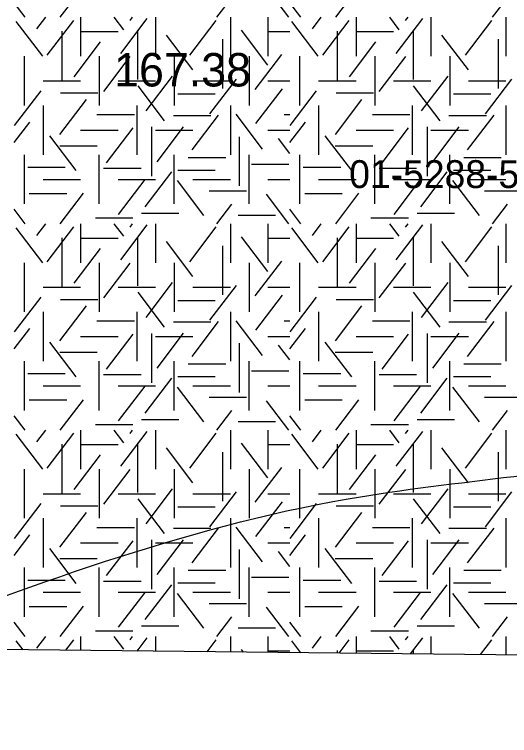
# Model space of a CAD drawing. Extents: x 419101 to 420177, y 4451541 to 4452254.
# Drawn here: x 419873.9 to 419891.66, y 4451540.51 to 4451566.39 of the extents above; entities that cross this region are included whole.
import ezdxf

# ---------------------------------------------------------------- set-up
doc = ezdxf.new("R2010")
doc.units = 0
for name, color, linetype in [('0_ÖNERİ_LEJAND', 7, 'Continuous'), ('2_KADASTRO', 7, 'Continuous'), ('3_HALİHAZIR', 7, 'Continuous'), ('Level 41', 7, 'Continuous')]:
    doc.layers.add(name, color=color, linetype=linetype)

msp = doc.modelspace()

# ---------------------------------------------------------------- linework, layer by layer
at = {"layer": '0_ÖNERİ_LEJAND'}
msp.add_lwpolyline([(419108.722, 4452245.778), (420173.096, 4452234.536), (420165.768, 4451540.511), (419101.295, 4451551.753)], close=True, dxfattribs=at)
at = {"layer": '3_HALİHAZIR'}
for points in [[(419823.158, 4451549.789), (419823.164, 4451549.79), (419829.854, 4451552.83), (419838.324, 4451557.73), (419864.054, 4451568.471), (419874.464, 4451571.841), (419888.954, 4451576.141), (419895.924, 4451578.691), (419906.074, 4451583.863), (419936.516, 4451595.874), (419942.649, 4451595.582)], [(419868.593, 4451543.65), (419885.874, 4451549.01), (419897.697, 4451550.796), (419903.814, 4451552.689), (419917.785, 4451558.531), (419940.385, 4451574.598), (419942.375, 4451575.629)]]:
    msp.add_spline(points, degree=3, dxfattribs=at)
at = {"layer": 'Level 41'}
for p, q in [((419875.545, 4451566.292), (419876.374, 4451567.383)), ((419883.748, 4451566.292), (419882.946, 4451567.348)), ((419885.424, 4451566.292), (419886.253, 4451567.383)), ((419881.165, 4451566.292), (419881.702, 4451566.998)), ((419891.044, 4451566.292), (419891.581, 4451566.998)), ((419874.292, 4451566.292), (419873.898, 4451566.81)), ((419884.171, 4451566.292), (419883.777, 4451566.81)), ((419874.708, 4451565.875), (419875.025, 4451566.292)), ((419876.274, 4451566.292), (419876.274, 4451564.894)), ((419877.823, 4451565.84), (419877.479, 4451566.292)), ((419877.716, 4451564.998), (419878.666, 4451566.248)), ((419878.049, 4451566.172), (419878.14, 4451566.292)), ((419878.96, 4451566.292), (419878.96, 4451564.894)), ((419881.646, 4451566.292), (419881.646, 4451564.894)), ((419882.989, 4451566.292), (419882.989, 4451564.894)), ((419882.989, 4451566.292), (419882.989, 4451564.894)), ((419884.587, 4451565.875), (419884.904, 4451566.292)), ((419886.153, 4451566.292), (419886.153, 4451564.894)), ((419887.702, 4451565.84), (419887.358, 4451566.292)), ((419887.595, 4451564.998), (419888.545, 4451566.248)), ((419887.928, 4451566.172), (419888.019, 4451566.292)), ((419888.839, 4451566.292), (419888.839, 4451564.894)), ((419891.525, 4451566.292), (419891.525, 4451564.894)), ((419874.919, 4451564.894), (419873.97, 4451566.144)), ((419875.079, 4451564.929), (419876.028, 4451566.179)), ((419880.193, 4451564.929), (419881.142, 4451566.179)), ((419884.798, 4451564.894), (419883.849, 4451566.144)), ((419884.958, 4451564.929), (419885.907, 4451566.179)), ((419890.072, 4451564.929), (419891.021, 4451566.179)), ((419875.599, 4451565.79), (419875.599, 4451564.023)), ((419876.274, 4451565.778), (419877.617, 4451565.778)), ((419878.316, 4451565.825), (419878.316, 4451564.058)), ((419882.99, 4451564.578), (419882.041, 4451565.827)), ((419882.989, 4451565.778), (419883.777, 4451565.778)), ((419885.478, 4451565.79), (419885.478, 4451564.023)), ((419886.153, 4451565.778), (419887.496, 4451565.778)), ((419888.195, 4451565.825), (419888.195, 4451564.058)), ((419880.3, 4451564.403), (419879.351, 4451565.652)), ((419881.364, 4451565.504), (419881.364, 4451563.737)), ((419890.179, 4451564.403), (419889.23, 4451565.652)), ((419891.243, 4451565.504), (419891.243, 4451563.737)), ((419876.039, 4451564.157), (419876.988, 4451565.407)), ((419885.918, 4451564.157), (419886.867, 4451565.407)), ((419882.538, 4451563.701), (419883.487, 4451564.951)), ((419874.26, 4451563.127), (419874.26, 4451564.894)), ((419876.946, 4451564.894), (419876.946, 4451563.127)), ((419877.105, 4451563.632), (419878.054, 4451564.882)), ((419879.632, 4451564.894), (419879.632, 4451563.127)), ((419882.318, 4451564.894), (419882.318, 4451563.127)), ((419882.318, 4451564.894), (419882.318, 4451563.127)), ((419884.139, 4451563.127), (419884.139, 4451564.894)), ((419886.825, 4451564.894), (419886.825, 4451563.127)), ((419886.984, 4451563.632), (419887.933, 4451564.882)), ((419889.511, 4451564.894), (419889.511, 4451563.127)), ((419878.622, 4451562.931), (419879.573, 4451564.18)), ((419888.501, 4451562.931), (419889.452, 4451564.18)), ((419874.931, 4451564.01), (419876.274, 4451564.01)), ((419877.617, 4451564.01), (419878.96, 4451564.01)), ((419880.303, 4451564.01), (419881.646, 4451564.01)), ((419880.913, 4451562.826), (419881.862, 4451564.076)), ((419882.989, 4451564.01), (419883.777, 4451564.01)), ((419884.81, 4451564.01), (419886.153, 4451564.01)), ((419887.496, 4451564.01), (419888.839, 4451564.01)), ((419890.182, 4451564.01), (419891.525, 4451564.01)), ((419890.792, 4451562.826), (419891.741, 4451564.076)), ((419873.908, 4451562.406), (419874.857, 4451563.655)), ((419879.288, 4451562.581), (419878.338, 4451563.83)), ((419882.564, 4451562.475), (419883.514, 4451563.724)), ((419883.787, 4451562.406), (419884.736, 4451563.655)), ((419889.167, 4451562.581), (419888.217, 4451563.83)), ((419875.555, 4451563.576), (419876.898, 4451563.576)), ((419879.763, 4451563.54), (419881.106, 4451563.54)), ((419885.434, 4451563.576), (419886.777, 4451563.576)), ((419889.642, 4451563.54), (419890.985, 4451563.54)), ((419874.931, 4451563.127), (419874.931, 4451561.36)), ((419875.533, 4451562.089), (419876.482, 4451563.339)), ((419878.289, 4451563.127), (419878.289, 4451561.36)), ((419881.646, 4451563.127), (419881.646, 4451561.36)), ((419884.81, 4451563.127), (419884.81, 4451561.36)), ((419885.412, 4451562.089), (419886.361, 4451563.339)), ((419888.168, 4451563.127), (419888.168, 4451561.36)), ((419891.525, 4451563.127), (419891.525, 4451561.36)), ((419876.861, 4451562.803), (419878.204, 4451562.803)), ((419879.603, 4451562.77), (419880.946, 4451562.77)), ((419880.273, 4451561.529), (419881.223, 4451562.779)), ((419882.803, 4451561.563), (419881.854, 4451562.812)), ((419883.573, 4451562.803), (419883.777, 4451562.803)), ((419886.74, 4451562.803), (419888.083, 4451562.803)), ((419889.482, 4451562.77), (419890.825, 4451562.77)), ((419890.152, 4451561.529), (419891.102, 4451562.779)), ((419873.898, 4451561.797), (419874.457, 4451562.533)), ((419877.21, 4451561.073), (419878.16, 4451562.323)), ((419878.821, 4451562.355), (419878.821, 4451560.587)), ((419879.021, 4451561.109), (419879.97, 4451562.358)), ((419883.777, 4451561.797), (419884.336, 4451562.533)), ((419887.089, 4451561.073), (419888.039, 4451562.323)), ((419888.7, 4451562.355), (419888.7, 4451560.587)), ((419888.9, 4451561.109), (419889.849, 4451562.358)), ((419876.274, 4451562.243), (419877.617, 4451562.243)), ((419878.96, 4451562.243), (419880.303, 4451562.243)), ((419882.989, 4451562.243), (419883.777, 4451562.243)), ((419886.153, 4451562.243), (419887.496, 4451562.243)), ((419888.839, 4451562.243), (419890.182, 4451562.243)), ((419876.118, 4451560.792), (419875.169, 4451562.042)), ((419881.964, 4451562.005), (419881.964, 4451560.237)), ((419883.777, 4451561.403), (419883.371, 4451561.937)), ((419885.997, 4451560.792), (419885.048, 4451562.042)), ((419875.528, 4451561.683), (419876.871, 4451561.683)), ((419885.407, 4451561.683), (419886.75, 4451561.683)), ((419874.26, 4451559.592), (419874.26, 4451561.36)), ((419876.946, 4451559.592), (419876.946, 4451561.36)), ((419879.632, 4451559.592), (419879.632, 4451561.36)), ((419882.318, 4451559.592), (419882.318, 4451561.36)), ((419884.139, 4451559.592), (419884.139, 4451561.36)), ((419886.825, 4451559.592), (419886.825, 4451561.36)), ((419889.511, 4451559.592), (419889.511, 4451561.36)), ((419880.137, 4451561.262), (419881.48, 4451561.262)), ((419890.016, 4451561.262), (419891.359, 4451561.262)), ((419874.383, 4451560.911), (419875.726, 4451560.911)), ((419877.1, 4451560.877), (419878.443, 4451560.877)), ((419879.763, 4451560.806), (419881.106, 4451560.806)), ((419882.4, 4451561.017), (419883.743, 4451561.017)), ((419884.262, 4451560.911), (419885.605, 4451560.911)), ((419886.979, 4451560.877), (419888.322, 4451560.877)), ((419889.642, 4451560.806), (419890.985, 4451560.806)), ((419878.596, 4451559.495), (419879.545, 4451560.745)), ((419888.475, 4451559.495), (419889.424, 4451560.745)), ((419874.931, 4451560.476), (419876.274, 4451560.476)), ((419877.617, 4451560.476), (419878.96, 4451560.476)), ((419877.636, 4451559.216), (419878.585, 4451560.465)), ((419880.699, 4451559.181), (419879.749, 4451560.43)), ((419880.303, 4451560.476), (419881.646, 4451560.476)), ((419882.989, 4451560.476), (419883.777, 4451560.476)), ((419884.81, 4451560.476), (419886.153, 4451560.476)), ((419887.496, 4451560.476), (419888.839, 4451560.476)), ((419887.515, 4451559.216), (419888.464, 4451560.465)), ((419890.578, 4451559.181), (419889.628, 4451560.43)), ((419890.182, 4451560.476), (419891.525, 4451560.476)), ((419880.882, 4451560.069), (419882.225, 4451560.069)), ((419890.761, 4451560.069), (419892.104, 4451560.069)), ((419874.437, 4451559.965), (419875.779, 4451559.965)), ((419875.545, 4451558.883), (419876.374, 4451559.974)), ((419883.748, 4451558.883), (419882.946, 4451559.939)), ((419884.316, 4451559.965), (419885.658, 4451559.965)), ((419885.424, 4451558.883), (419886.253, 4451559.974)), ((419881.165, 4451558.883), (419881.702, 4451559.589)), ((419891.044, 4451558.883), (419891.581, 4451559.589)), ((419874.292, 4451558.883), (419873.898, 4451559.401)), ((419878.459, 4451559.264), (419879.802, 4451559.264)), ((419884.171, 4451558.883), (419883.777, 4451559.401)), ((419888.338, 4451559.264), (419889.681, 4451559.264)), ((419876.807, 4451559.089), (419878.15, 4451559.089)), ((419881.921, 4451559.195), (419883.264, 4451559.195)), ((419886.686, 4451559.089), (419888.029, 4451559.089)), ((419874.919, 4451557.485), (419873.97, 4451558.735)), ((419874.708, 4451558.466), (419875.025, 4451558.883)), ((419875.079, 4451557.52), (419876.028, 4451558.77)), ((419876.274, 4451558.883), (419876.274, 4451557.485)), ((419877.823, 4451558.431), (419877.479, 4451558.883)), ((419877.716, 4451557.589), (419878.666, 4451558.839)), ((419878.049, 4451558.763), (419878.14, 4451558.883)), ((419878.96, 4451558.883), (419878.96, 4451557.485)), ((419880.193, 4451557.52), (419881.142, 4451558.77)), ((419881.646, 4451558.883), (419881.646, 4451557.485)), ((419882.989, 4451558.883), (419882.989, 4451557.485)), ((419882.989, 4451558.883), (419882.989, 4451557.485)), ((419884.798, 4451557.485), (419883.849, 4451558.735)), ((419884.587, 4451558.466), (419884.904, 4451558.883)), ((419884.958, 4451557.52), (419885.907, 4451558.77)), ((419886.153, 4451558.883), (419886.153, 4451557.485)), ((419887.702, 4451558.431), (419887.358, 4451558.883)), ((419887.595, 4451557.589), (419888.545, 4451558.839)), ((419887.928, 4451558.763), (419888.019, 4451558.883)), ((419888.839, 4451558.883), (419888.839, 4451557.485)), ((419890.072, 4451557.52), (419891.021, 4451558.77)), ((419891.525, 4451558.883), (419891.525, 4451557.485)), ((419875.599, 4451558.381), (419875.599, 4451556.614)), ((419876.274, 4451558.369), (419877.617, 4451558.369)), ((419878.316, 4451558.416), (419878.316, 4451556.649)), ((419880.3, 4451556.994), (419879.351, 4451558.243)), ((419882.99, 4451557.169), (419882.041, 4451558.418)), ((419882.989, 4451558.369), (419883.777, 4451558.369)), ((419885.478, 4451558.381), (419885.478, 4451556.614)), ((419886.153, 4451558.369), (419887.496, 4451558.369)), ((419888.195, 4451558.416), (419888.195, 4451556.649)), ((419890.179, 4451556.994), (419889.23, 4451558.243)), ((419876.039, 4451556.748), (419876.988, 4451557.998)), ((419881.364, 4451558.095), (419881.364, 4451556.328)), ((419885.918, 4451556.748), (419886.867, 4451557.998)), ((419891.243, 4451558.095), (419891.243, 4451556.328)), ((419874.26, 4451555.718), (419874.26, 4451557.485)), ((419876.946, 4451557.485), (419876.946, 4451555.718)), ((419877.105, 4451556.223), (419878.054, 4451557.473)), ((419879.632, 4451557.485), (419879.632, 4451555.718)), ((419882.318, 4451557.485), (419882.318, 4451555.718)), ((419882.318, 4451557.485), (419882.318, 4451555.718)), ((419882.538, 4451556.292), (419883.487, 4451557.542)), ((419884.139, 4451555.718), (419884.139, 4451557.485)), ((419886.825, 4451557.485), (419886.825, 4451555.718)), ((419886.984, 4451556.223), (419887.933, 4451557.473)), ((419889.511, 4451557.485), (419889.511, 4451555.718)), ((419878.622, 4451555.522), (419879.573, 4451556.771)), ((419880.913, 4451555.417), (419881.862, 4451556.667)), ((419888.501, 4451555.522), (419889.452, 4451556.771)), ((419890.792, 4451555.417), (419891.741, 4451556.667)), ((419874.931, 4451556.601), (419876.274, 4451556.601)), ((419877.617, 4451556.601), (419878.96, 4451556.601)), ((419879.288, 4451555.172), (419878.338, 4451556.421)), ((419880.303, 4451556.601), (419881.646, 4451556.601)), ((419882.989, 4451556.601), (419883.777, 4451556.601)), ((419884.81, 4451556.601), (419886.153, 4451556.601)), ((419887.496, 4451556.601), (419888.839, 4451556.601)), ((419889.167, 4451555.172), (419888.217, 4451556.421)), ((419890.182, 4451556.601), (419891.525, 4451556.601)), ((419873.908, 4451554.997), (419874.857, 4451556.246)), ((419875.555, 4451556.167), (419876.898, 4451556.167)), ((419879.763, 4451556.131), (419881.106, 4451556.131)), ((419882.564, 4451555.066), (419883.514, 4451556.315)), ((419883.787, 4451554.997), (419884.736, 4451556.246)), ((419885.434, 4451556.167), (419886.777, 4451556.167)), ((419889.642, 4451556.131), (419890.985, 4451556.131)), ((419875.533, 4451554.68), (419876.482, 4451555.93)), ((419885.412, 4451554.68), (419886.361, 4451555.93)), ((419874.931, 4451555.718), (419874.931, 4451553.951)), ((419878.289, 4451555.718), (419878.289, 4451553.951)), ((419881.646, 4451555.718), (419881.646, 4451553.951)), ((419884.81, 4451555.718), (419884.81, 4451553.951)), ((419888.168, 4451555.718), (419888.168, 4451553.951)), ((419891.525, 4451555.718), (419891.525, 4451553.951)), ((419876.861, 4451555.394), (419878.204, 4451555.394)), ((419879.603, 4451555.361), (419880.946, 4451555.361)), ((419880.273, 4451554.12), (419881.223, 4451555.37)), ((419882.803, 4451554.154), (419881.854, 4451555.403)), ((419883.573, 4451555.394), (419883.777, 4451555.394)), ((419886.74, 4451555.394), (419888.083, 4451555.394)), ((419889.482, 4451555.361), (419890.825, 4451555.361)), ((419890.152, 4451554.12), (419891.102, 4451555.37)), ((419873.898, 4451554.388), (419874.457, 4451555.124)), ((419883.777, 4451554.388), (419884.336, 4451555.124)), ((419876.274, 4451554.834), (419877.617, 4451554.834)), ((419877.21, 4451553.664), (419878.16, 4451554.914)), ((419878.821, 4451554.946), (419878.821, 4451553.178)), ((419878.96, 4451554.834), (419880.303, 4451554.834)), ((419879.021, 4451553.7), (419879.97, 4451554.949)), ((419882.989, 4451554.834), (419883.777, 4451554.834)), ((419886.153, 4451554.834), (419887.496, 4451554.834)), ((419887.089, 4451553.664), (419888.039, 4451554.914)), ((419888.7, 4451554.946), (419888.7, 4451553.178)), ((419888.839, 4451554.834), (419890.182, 4451554.834)), ((419888.9, 4451553.7), (419889.849, 4451554.949)), ((419876.118, 4451553.383), (419875.169, 4451554.633)), ((419881.964, 4451554.596), (419881.964, 4451552.828)), ((419885.997, 4451553.383), (419885.048, 4451554.633)), ((419883.777, 4451553.994), (419883.371, 4451554.528)), ((419875.528, 4451554.274), (419876.871, 4451554.274)), ((419885.407, 4451554.274), (419886.75, 4451554.274)), ((419874.26, 4451552.183), (419874.26, 4451553.951)), ((419876.946, 4451552.183), (419876.946, 4451553.951)), ((419879.632, 4451552.183), (419879.632, 4451553.951)), ((419880.137, 4451553.853), (419881.48, 4451553.853)), ((419882.318, 4451552.183), (419882.318, 4451553.951)), ((419884.139, 4451552.183), (419884.139, 4451553.951)), ((419886.825, 4451552.183), (419886.825, 4451553.951)), ((419889.511, 4451552.183), (419889.511, 4451553.951)), ((419890.016, 4451553.853), (419891.359, 4451553.853)), ((419882.4, 4451553.608), (419883.743, 4451553.608)), ((419874.383, 4451553.502), (419875.726, 4451553.502)), ((419877.1, 4451553.468), (419878.443, 4451553.468)), ((419878.596, 4451552.086), (419879.545, 4451553.336)), ((419879.763, 4451553.397), (419881.106, 4451553.397)), ((419884.262, 4451553.502), (419885.605, 4451553.502)), ((419886.979, 4451553.468), (419888.322, 4451553.468)), ((419888.475, 4451552.086), (419889.424, 4451553.336)), ((419889.642, 4451553.397), (419890.985, 4451553.397)), ((419874.931, 4451553.067), (419876.274, 4451553.067)), ((419877.617, 4451553.067), (419878.96, 4451553.067)), ((419877.636, 4451551.807), (419878.585, 4451553.056)), ((419880.699, 4451551.772), (419879.749, 4451553.021)), ((419880.303, 4451553.067), (419881.646, 4451553.067)), ((419882.989, 4451553.067), (419883.777, 4451553.067)), ((419884.81, 4451553.067), (419886.153, 4451553.067)), ((419887.496, 4451553.067), (419888.839, 4451553.067)), ((419887.515, 4451551.807), (419888.464, 4451553.056)), ((419890.578, 4451551.772), (419889.628, 4451553.021)), ((419890.182, 4451553.067), (419891.525, 4451553.067)), ((419874.437, 4451552.556), (419875.779, 4451552.556)), ((419875.545, 4451551.474), (419876.374, 4451552.565)), ((419880.882, 4451552.66), (419882.225, 4451552.66)), ((419883.748, 4451551.474), (419882.946, 4451552.53)), ((419884.316, 4451552.556), (419885.658, 4451552.556)), ((419885.424, 4451551.474), (419886.253, 4451552.565)), ((419890.761, 4451552.66), (419892.104, 4451552.66)), ((419874.292, 4451551.474), (419873.898, 4451551.992)), ((419881.165, 4451551.474), (419881.702, 4451552.18)), ((419884.171, 4451551.474), (419883.777, 4451551.992)), ((419891.044, 4451551.474), (419891.581, 4451552.18)), ((419878.459, 4451551.855), (419879.802, 4451551.855)), ((419881.921, 4451551.786), (419883.264, 4451551.786)), ((419888.338, 4451551.855), (419889.681, 4451551.855)), ((419874.708, 4451551.057), (419875.025, 4451551.474)), ((419876.274, 4451551.474), (419876.274, 4451550.076)), ((419876.807, 4451551.68), (419878.15, 4451551.68)), ((419877.823, 4451551.022), (419877.479, 4451551.474)), ((419878.049, 4451551.354), (419878.14, 4451551.474)), ((419878.96, 4451551.474), (419878.96, 4451550.076)), ((419881.646, 4451551.474), (419881.646, 4451550.076)), ((419882.989, 4451551.474), (419882.989, 4451550.076)), ((419882.989, 4451551.474), (419882.989, 4451550.076)), ((419884.587, 4451551.057), (419884.904, 4451551.474)), ((419886.153, 4451551.474), (419886.153, 4451550.076)), ((419886.686, 4451551.68), (419888.029, 4451551.68)), ((419887.702, 4451551.022), (419887.358, 4451551.474)), ((419887.928, 4451551.354), (419888.019, 4451551.474)), ((419888.839, 4451551.474), (419888.839, 4451550.076)), ((419891.525, 4451551.474), (419891.525, 4451550.076)), ((419874.919, 4451550.076), (419873.97, 4451551.326)), ((419875.079, 4451550.111), (419876.028, 4451551.361)), ((419877.716, 4451550.18), (419878.666, 4451551.43)), ((419880.193, 4451550.111), (419881.142, 4451551.361)), ((419884.798, 4451550.076), (419883.849, 4451551.326)), ((419884.958, 4451550.111), (419885.907, 4451551.361)), ((419887.595, 4451550.18), (419888.545, 4451551.43)), ((419890.072, 4451550.111), (419891.021, 4451551.361)), ((419875.599, 4451550.972), (419875.599, 4451549.205)), ((419876.274, 4451550.96), (419877.617, 4451550.96)), ((419878.316, 4451551.007), (419878.316, 4451549.24)), ((419882.99, 4451549.76), (419882.041, 4451551.009)), ((419882.989, 4451550.96), (419883.777, 4451550.96)), ((419885.478, 4451550.972), (419885.478, 4451549.205)), ((419886.153, 4451550.96), (419887.496, 4451550.96)), ((419888.195, 4451551.007), (419888.195, 4451549.24)), ((419880.3, 4451549.585), (419879.351, 4451550.834)), ((419881.364, 4451550.686), (419881.364, 4451548.919)), ((419890.179, 4451549.585), (419889.23, 4451550.834)), ((419891.243, 4451550.686), (419891.243, 4451548.919)), ((419876.039, 4451549.339), (419876.988, 4451550.589)), ((419885.918, 4451549.339), (419886.867, 4451550.589)), ((419874.26, 4451548.309), (419874.26, 4451550.076)), ((419876.946, 4451550.076), (419876.946, 4451548.309)), ((419877.105, 4451548.814), (419878.054, 4451550.064)), ((419879.632, 4451550.076), (419879.632, 4451548.309)), ((419882.318, 4451550.076), (419882.318, 4451548.309)), ((419882.318, 4451550.076), (419882.318, 4451548.309)), ((419882.538, 4451548.883), (419883.487, 4451550.133)), ((419884.139, 4451548.309), (419884.139, 4451550.076)), ((419886.825, 4451550.076), (419886.825, 4451548.309)), ((419886.984, 4451548.814), (419887.933, 4451550.064)), ((419889.511, 4451550.076), (419889.511, 4451548.309)), ((419874.931, 4451549.192), (419876.274, 4451549.192)), ((419877.617, 4451549.192), (419878.96, 4451549.192)), ((419878.622, 4451548.113), (419879.573, 4451549.362)), ((419880.303, 4451549.192), (419881.646, 4451549.192)), ((419880.913, 4451548.008), (419881.862, 4451549.258)), ((419882.989, 4451549.192), (419883.777, 4451549.192)), ((419884.81, 4451549.192), (419886.153, 4451549.192)), ((419887.496, 4451549.192), (419888.839, 4451549.192)), ((419888.501, 4451548.113), (419889.452, 4451549.362)), ((419890.182, 4451549.192), (419891.525, 4451549.192)), ((419890.792, 4451548.008), (419891.741, 4451549.258)), ((419879.288, 4451547.763), (419878.338, 4451549.012)), ((419882.564, 4451547.657), (419883.514, 4451548.906)), ((419889.167, 4451547.763), (419888.217, 4451549.012)), ((419873.908, 4451547.588), (419874.857, 4451548.837)), ((419875.555, 4451548.758), (419876.898, 4451548.758)), ((419879.763, 4451548.722), (419881.106, 4451548.722)), ((419883.787, 4451547.588), (419884.736, 4451548.837)), ((419885.434, 4451548.758), (419886.777, 4451548.758)), ((419889.642, 4451548.722), (419890.985, 4451548.722)), ((419875.533, 4451547.271), (419876.482, 4451548.521)), ((419885.412, 4451547.271), (419886.361, 4451548.521)), ((419874.931, 4451548.309), (419874.931, 4451546.542)), ((419878.289, 4451548.309), (419878.289, 4451546.542)), ((419881.646, 4451548.309), (419881.646, 4451546.542)), ((419884.81, 4451548.309), (419884.81, 4451546.542)), ((419888.168, 4451548.309), (419888.168, 4451546.542)), ((419891.525, 4451548.309), (419891.525, 4451546.542)), ((419876.861, 4451547.985), (419878.204, 4451547.985)), ((419879.603, 4451547.952), (419880.946, 4451547.952)), ((419880.273, 4451546.711), (419881.223, 4451547.961)), ((419882.803, 4451546.745), (419881.854, 4451547.994)), ((419883.573, 4451547.985), (419883.777, 4451547.985)), ((419886.74, 4451547.985), (419888.083, 4451547.985)), ((419889.482, 4451547.952), (419890.825, 4451547.952)), ((419890.152, 4451546.711), (419891.102, 4451547.961)), ((419873.898, 4451546.979), (419874.457, 4451547.715)), ((419883.777, 4451546.979), (419884.336, 4451547.715)), ((419876.274, 4451547.425), (419877.617, 4451547.425)), ((419877.21, 4451546.255), (419878.16, 4451547.505)), ((419878.821, 4451547.537), (419878.821, 4451545.769)), ((419878.96, 4451547.425), (419880.303, 4451547.425)), ((419879.021, 4451546.291), (419879.97, 4451547.54)), ((419882.989, 4451547.425), (419883.777, 4451547.425)), ((419886.153, 4451547.425), (419887.496, 4451547.425)), ((419887.089, 4451546.255), (419888.039, 4451547.505)), ((419888.7, 4451547.537), (419888.7, 4451545.769)), ((419888.839, 4451547.425), (419890.182, 4451547.425)), ((419888.9, 4451546.291), (419889.849, 4451547.54)), ((419876.118, 4451545.974), (419875.169, 4451547.224)), ((419881.964, 4451547.187), (419881.964, 4451545.419)), ((419883.777, 4451546.585), (419883.371, 4451547.119)), ((419885.997, 4451545.974), (419885.048, 4451547.224)), ((419875.528, 4451546.865), (419876.871, 4451546.865)), ((419885.407, 4451546.865), (419886.75, 4451546.865)), ((419874.26, 4451544.774), (419874.26, 4451546.542)), ((419876.946, 4451544.774), (419876.946, 4451546.542)), ((419879.632, 4451544.774), (419879.632, 4451546.542)), ((419882.318, 4451544.774), (419882.318, 4451546.542)), ((419884.139, 4451544.774), (419884.139, 4451546.542)), ((419886.825, 4451544.774), (419886.825, 4451546.542)), ((419889.511, 4451544.774), (419889.511, 4451546.542)), ((419880.137, 4451546.444), (419881.48, 4451546.444)), ((419890.016, 4451546.444), (419891.359, 4451546.444)), ((419874.383, 4451546.093), (419875.726, 4451546.093)), ((419877.1, 4451546.059), (419878.443, 4451546.059)), ((419882.4, 4451546.199), (419883.743, 4451546.199)), ((419884.262, 4451546.093), (419885.605, 4451546.093)), ((419886.979, 4451546.059), (419888.322, 4451546.059)), ((419878.596, 4451544.677), (419879.545, 4451545.927)), ((419879.763, 4451545.988), (419881.106, 4451545.988)), ((419888.475, 4451544.677), (419889.424, 4451545.927)), ((419889.642, 4451545.988), (419890.985, 4451545.988)), ((419874.931, 4451545.658), (419876.274, 4451545.658)), ((419877.617, 4451545.658), (419878.96, 4451545.658)), ((419877.636, 4451544.398), (419878.585, 4451545.647)), ((419880.699, 4451544.363), (419879.749, 4451545.612)), ((419880.303, 4451545.658), (419881.646, 4451545.658)), ((419882.989, 4451545.658), (419883.777, 4451545.658)), ((419884.81, 4451545.658), (419886.153, 4451545.658)), ((419887.496, 4451545.658), (419888.839, 4451545.658)), ((419887.515, 4451544.398), (419888.464, 4451545.647)), ((419890.578, 4451544.363), (419889.628, 4451545.612)), ((419890.182, 4451545.658), (419891.525, 4451545.658)), ((419880.882, 4451545.251), (419882.225, 4451545.251)), ((419890.761, 4451545.251), (419892.104, 4451545.251)), ((419874.437, 4451545.147), (419875.779, 4451545.147)), ((419875.545, 4451544.065), (419876.374, 4451545.156)), ((419883.748, 4451544.065), (419882.946, 4451545.121)), ((419884.316, 4451545.147), (419885.658, 4451545.147)), ((419885.424, 4451544.065), (419886.253, 4451545.156)), ((419881.165, 4451544.065), (419881.702, 4451544.771)), ((419891.044, 4451544.065), (419891.581, 4451544.771)), ((419874.292, 4451544.065), (419873.898, 4451544.583)), ((419884.171, 4451544.065), (419883.777, 4451544.583)), ((419876.807, 4451544.271), (419878.15, 4451544.271)), ((419878.459, 4451544.446), (419879.802, 4451544.446)), ((419881.921, 4451544.377), (419883.264, 4451544.377)), ((419886.686, 4451544.271), (419888.029, 4451544.271)), ((419888.338, 4451544.446), (419889.681, 4451544.446)), ((419874.708, 4451543.648), (419875.025, 4451544.065)), ((419875.741, 4451543.574), (419876.028, 4451543.952)), ((419876.274, 4451544.065), (419876.274, 4451543.569)), ((419877.823, 4451543.613), (419877.479, 4451544.065)), ((419878.049, 4451543.945), (419878.14, 4451544.065)), ((419878.306, 4451543.547), (419878.666, 4451544.021)), ((419878.96, 4451544.065), (419878.96, 4451543.54)), ((419880.815, 4451543.521), (419881.142, 4451543.952)), ((419881.646, 4451544.065), (419881.646, 4451543.512)), ((419882.989, 4451544.065), (419882.989, 4451543.498)), ((419882.989, 4451544.065), (419882.989, 4451543.498)), ((419884.587, 4451543.648), (419884.904, 4451544.065)), ((419885.542, 4451543.471), (419885.907, 4451543.952)), ((419886.153, 4451544.065), (419886.153, 4451543.464)), ((419887.702, 4451543.613), (419887.358, 4451544.065)), ((419887.928, 4451543.945), (419888.019, 4451544.065)), ((419888.106, 4451543.444), (419888.545, 4451544.021)), ((419888.839, 4451544.065), (419888.839, 4451543.436)), ((419890.615, 4451543.417), (419891.021, 4451543.952)), ((419891.525, 4451544.065), (419891.525, 4451543.408)), ((419874.218, 4451543.59), (419873.97, 4451543.917)), ((419884.177, 4451543.485), (419883.849, 4451543.917)), ((419878.316, 4451543.598), (419878.316, 4451543.547)), ((419882.112, 4451543.507), (419882.041, 4451543.6)), ((419882.989, 4451543.551), (419883.777, 4451543.551)), ((419885.478, 4451543.563), (419885.478, 4451543.472)), ((419886.153, 4451543.551), (419887.496, 4451543.551)), ((419888.195, 4451543.598), (419888.195, 4451543.443))]:
    msp.add_line(p, q, dxfattribs=at)

# ---------------------------------------------------------------- texts
at = {"layer": '2_KADASTRO'}
msp.add_text('01-5288-52', height=1, dxfattribs=at).set_placement((419885.907, 4451560.163))
at = {"layer": '3_HALİHAZIR'}
msp.add_text('167.38 ', height=1.2, rotation=0.002, dxfattribs=at).set_placement((419877.477, 4451563.809))

doc.saveas('drawing.dxf')
